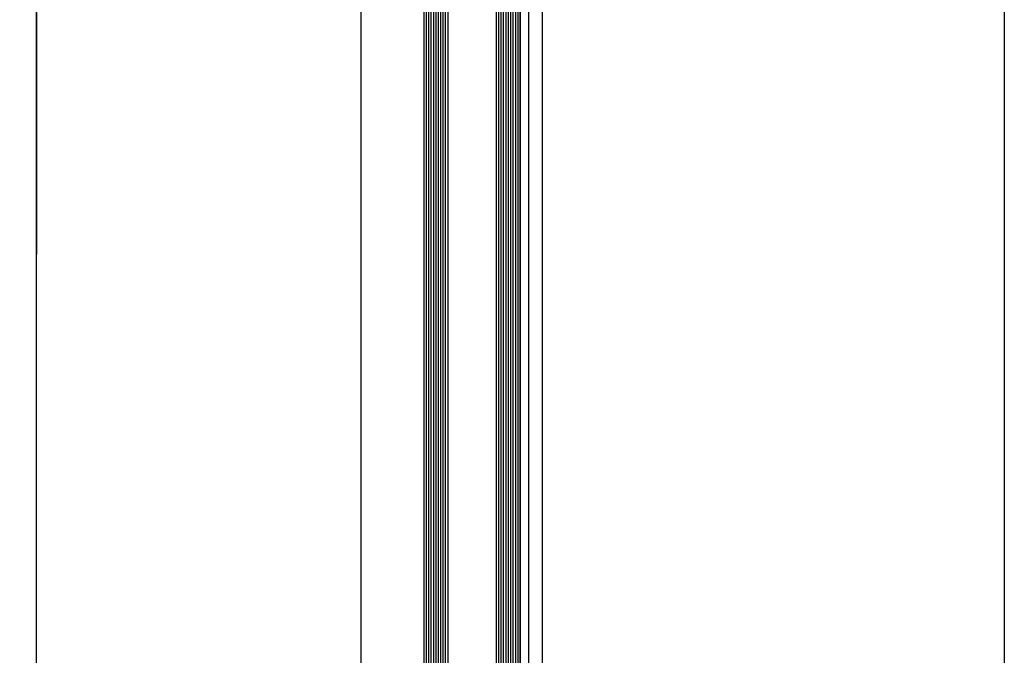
# Model space of a CAD drawing. Extents: x 2 to 87, y -108 to 11.
# Tile 341 of 352: x 49.621 to 50.028, y -11.623 to -11.36. Entities that reach past the tile are written whole.
import ezdxf

# ---------------------------------------------------------------- set-up
doc = ezdxf.new("R2010")
doc.units = 0
doc.header["$MEASUREMENT"] = 0
doc.linetypes.add('$BER_SCHNITTEBENE_1_2_', pattern=[1.001, 0.001, -1])
doc.linetypes.add('DASHDOT', pattern=[1, 0.5, -0.25, 0, -0.25])
for name, color, linetype in [('13', 7, 'CONTINUOUS'), ('2', 7, 'CONTINUOUS'), ('23', 7, 'CONTINUOUS'), ('5', 7, 'CONTINUOUS'), ('8', 7, 'CONTINUOUS')]:
    doc.layers.add(name, color=color, linetype=linetype)

msp = doc.modelspace()

# ---------------------------------------------------------------- linework, layer by layer
at = {"layer": '13', "color": 62, "linetype": 'Continuous'}
msp.add_line((49.8309, -11.1831), (49.8309, -12.2831), dxfattribs=at)
at = {"layer": '2', "color": 62, "linetype": 'Continuous'}
for p, q in [((49.6276, -14.6125), (49.6276, -10.3075)), ((50.0276, -11.1831), (50.0276, -12.2831))]:
    msp.add_line(p, q, dxfattribs=at)
at = {"layer": '23', "color": 62, "linetype": 'Continuous'}
for p, q in [((49.7876, -11.2391), (49.7876, -12.2161)), ((49.7886, -11.2391), (49.7886, -12.2161)), ((49.7896, -11.2391), (49.7896, -12.2161)), ((49.7906, -11.2391), (49.7906, -12.2161)), ((49.7916, -11.2391), (49.7916, -12.2161)), ((49.7926, -11.2391), (49.7926, -12.2161)), ((49.7936, -11.2391), (49.7936, -12.2161)), ((49.7946, -11.2391), (49.7946, -12.2161)), ((49.7955, -11.2391), (49.7955, -12.2161)), ((49.7965, -11.2391), (49.7965, -12.2161)), ((49.7976, -11.2391), (49.7976, -12.2161)), ((49.8175, -11.2391), (49.8175, -12.2161)), ((49.8185, -11.2391), (49.8185, -12.2161)), ((49.8195, -11.2391), (49.8195, -12.2161)), ((49.8205, -11.2391), (49.8205, -12.2161)), ((49.8215, -11.2391), (49.8215, -12.2161)), ((49.8225, -11.2391), (49.8225, -12.2161)), ((49.8235, -11.2391), (49.8235, -12.2161)), ((49.8245, -11.2391), (49.8245, -12.2161)), ((49.8255, -11.2391), (49.8255, -12.2161)), ((49.8265, -11.2391), (49.8265, -12.2161)), ((49.8275, -12.2161), (49.8275, -11.2391)), ((49.8275, -11.2391), (49.8275, -12.2161)), ((49.7616, -11.2531), (49.7616, -12.2021)), ((49.8366, -11.2531), (49.8366, -12.2021))]:
    msp.add_line(p, q, dxfattribs=at)
msp.add_arc((49.76151, -11.15645), 1.13061, 180, 270, dxfattribs=at)
at = {"layer": '5', "color": 7, "linetype": 'DASHDOT'}
msp.add_line((49.6276, -7.3075), (49.6276, -96.5075), dxfattribs=at)
at = {"layer": '8', "color": 62, "linetype": '$BER_SCHNITTEBENE_1_2_'}
for p, q in [((49.6276, -11.0991), (49.6276, -12.3561)), ((50.0276, -12.3561), (50.0276, -11.0991))]:
    msp.add_line(p, q, dxfattribs=at)

doc.saveas('drawing.dxf')
